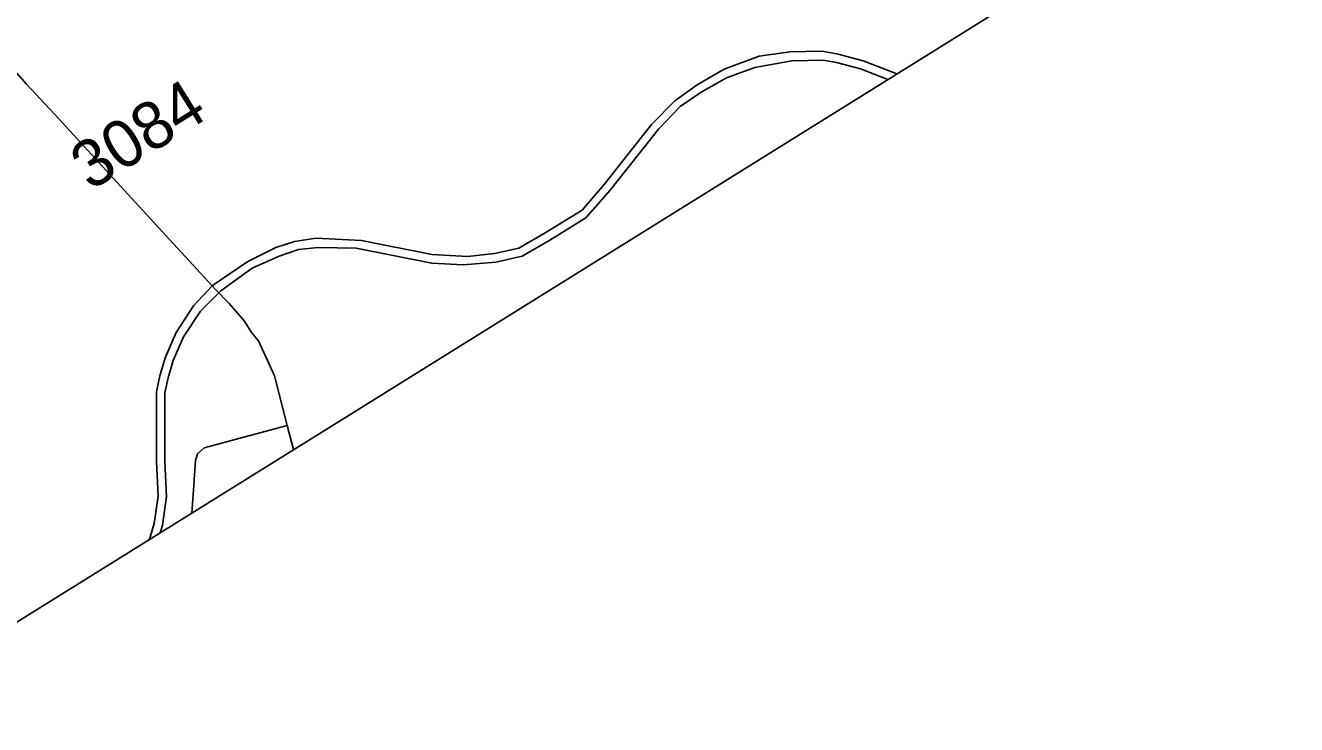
# Model space of a CAD drawing. Extents: x 2001466 to 31450019, y -30647475 to 847247.
# Drawn here: x 31443289 to 31450019, y -30637693 to -30633991 of the extents above; entities that cross this region are included whole.
import ezdxf

# ---------------------------------------------------------------- set-up
doc = ezdxf.new("R2010")
doc.units = 0
for name, color, linetype in [('Exist Boundary Political City Limit New', 7, 'Continuous'), ('Exist Road Non-System Type 51', 7, 'Continuous'), ('Exist Road Secondary Type 51 Attributed', 7, 'Continuous'), ('Exist Road Secondary Type 51 Number Label', 7, 'Continuous'), ('Map Preparation Boundary City Limit Buffer Line', 7, 'Continuous')]:
    doc.layers.add(name, color=color, linetype=linetype)

msp = doc.modelspace()

# ---------------------------------------------------------------- linework, layer by layer
at = {"layer": 'Exist Boundary Political City Limit New'}
msp.add_lwpolyline([(31442371.7, -30637692.6), (31450018.8, -30632929.3), (31449005.2, -30631302)], dxfattribs=at)
at = {"layer": 'Exist Road Non-System Type 51'}
msp.add_line((31444674.5, -30636109.8), (31444708.7, -30636236.9), dxfattribs=at)
for points in [[(31444279.4, -30635367.3), (31444465.5, -30635240.6), (31444614.6, -30635167.1), (31444712.8, -30635135.5), (31444828, -30635117.4), (31445067.4, -30635129.8), (31445440.2, -30635203.3), (31445631.1, -30635214.6), (31445772.5, -30635198.9), (31445901.8, -30635169.7), (31446040.5, -30635089.8), (31446236.6, -30634968.1), (31446353.3, -30634833.6), (31446604.3, -30634515.1), (31446726.3, -30634389.5), (31446844.8, -30634304.6), (31446988.4, -30634223.2), (31447174, -30634154.2), (31447336.7, -30634131.2), (31447507.5, -30634127.6), (31447592.2, -30634143.2), (31447723.9, -30634178.4), (31447903.1, -30634247.2)], [(31444323.2, -30635396.5), (31444489.2, -30635275.6), (31444631.5, -30635212.3), (31444734.3, -30635177.3), (31444839.3, -30635166), (31445039.1, -30635170.5), (31445440.2, -30635249.6), (31445606.2, -30635257.5), (31445779.5, -30635243.6), (31445918.4, -30635212.2), (31446065.1, -30635127.7), (31446256, -30635008.8), (31446385.1, -30634863.7), (31446639.7, -30634539.9), (31446754.6, -30634419.6), (31446866, -30634343.5), (31447000.7, -30634267.4), (31447151, -30634214.4), (31447347.3, -30634179), (31447511.7, -30634175.4), (31447582.2, -30634187.3), (31447710, -30634221.4), (31447855.1, -30634277.1)], [(31443948.6, -30636699.6), (31443969.7, -30636627.4), (31443990.8, -30636483.9), (31443982.2, -30636299.5), (31443982.2, -30635930.9), (31444000.2, -30635845.4), (31444029, -30635750.2), (31444086.5, -30635617.4), (31444179.4, -30635475.7), (31444279.4, -30635367.3)], [(31444002.2, -30636677), (31444013.9, -30636637), (31444036.1, -30636486.2), (31444027.3, -30636298.4), (31444027.3, -30635935.6), (31444043.9, -30635856.6), (31444071.4, -30635765.7), (31444126.3, -30635638.8), (31444215.1, -30635503.5), (31444323.2, -30635396.5)], [(31444296, -30635391.3), (31444366.9, -30635462.7), (31444448.6, -30635557.4), (31444486.1, -30635617.1), (31444522.4, -30635661.4), (31444606.8, -30635846.5), (31444674.5, -30636109.8)], [(31444674.5, -30636109.8), (31444234.2, -30636227.1), (31444200.3, -30636258.4), (31444189.9, -30636294.9), (31444179.5, -30636425.2), (31444169.2, -30636573)], [(31443944.7, -30636712.8), (31443948.6, -30636699.6)]]:
    msp.add_lwpolyline(points, dxfattribs=at)
at = {"layer": 'Exist Road Secondary Type 51 Attributed'}
msp.add_lwpolyline([(31441775.8, -30632944.3), (31442248.9, -30633253.5), (31442475.6, -30633406.6), (31442627.1, -30633553.8), (31442739.7, -30633676.8), (31443072.2, -30634050.8), (31443294.5, -30634301.4), (31443468.2, -30634486.4), (31443851, -30634906.2), (31444296, -30635391.3)], dxfattribs=at)
at = {"layer": 'Map Preparation Boundary City Limit Buffer Line'}
msp.add_lwpolyline([(31442371.7, -30637692.6), (31450018.8, -30632929.3), (31449005.2, -30631302)], dxfattribs=at)

# ---------------------------------------------------------------- texts
at = {"layer": 'Exist Road Secondary Type 51 Number Label'}
msp.add_text('3084', height=250, rotation=31.91803, dxfattribs=at).set_placement((31443633, -30634869.5))

doc.saveas('drawing.dxf')
